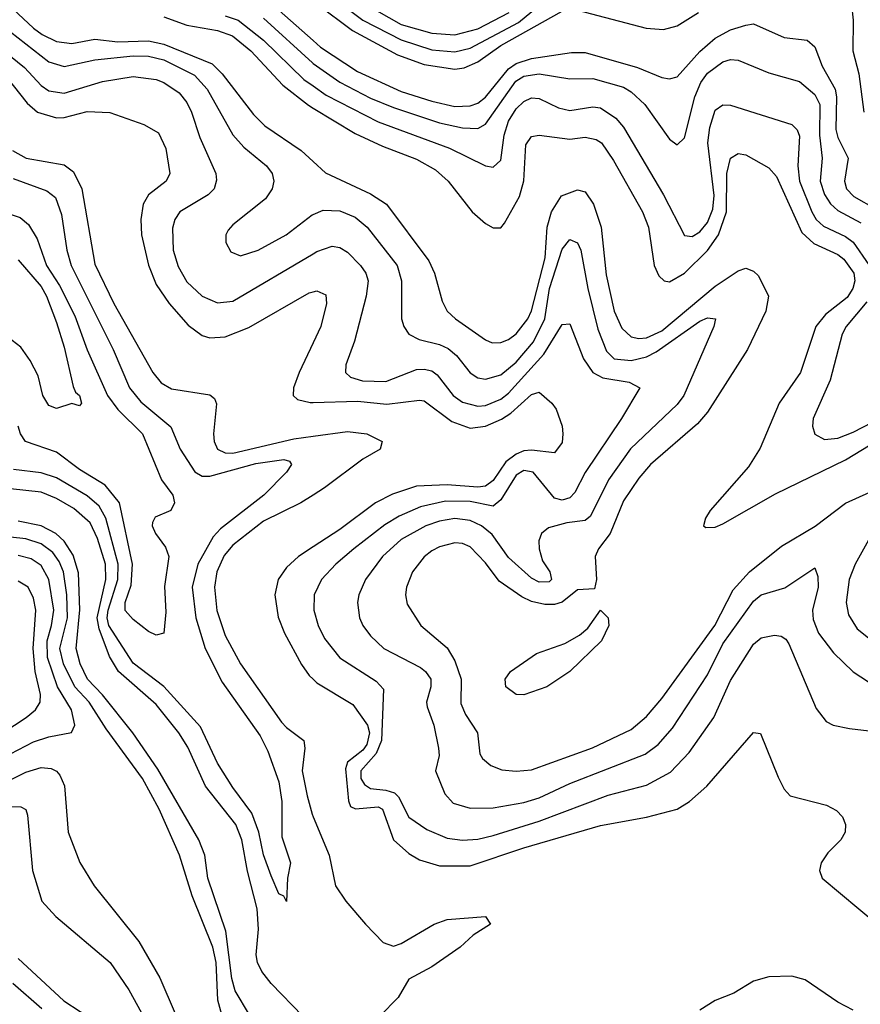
# Model space of a CAD drawing. Header units: inches. Extents: x 990535 to 1117859, y 769386 to 892122.
# Tile 510 of 656: x 1059234 to 1061429, y 824441 to 827011. Entities that reach past the tile are written whole.
import ezdxf

# ---------------------------------------------------------------- set-up
doc = ezdxf.new("R2010")
doc.units = ezdxf.units.IN
doc.header["$MEASUREMENT"] = 0
doc.layers.add('B0852', color=7, linetype='Continuous')
doc.layers.add('B0862', color=7, linetype='Continuous')

msp = doc.modelspace()

# ---------------------------------------------------------------- linework, layer by layer
at = {"layer": 'B0852', "color": 5}
for points, elevation in [([(1059176.6, 827076.6), (1059269.5, 826989.5), (1059292.4, 826972.4), (1059330, 826954.1), (1059370, 826949), (1059430, 826960.3), (1059490, 826953.8), (1059570, 826956.5), (1059610, 826947.2), (1059736.2, 826896.2), (1059762.9, 826870), (1059844.1, 826764.1), (1059874.2, 826734.2), (1059968.3, 826670), (1060000, 826641.1)], 2680), ([(1059881.6, 827061.6), (1060000, 826956.6)], 2780), ([(1059610, 827019.2), (1059670, 826997.4), (1059750, 826983.3), (1059789.2, 826969.2), (1059836.9, 826930), (1059920.8, 826840.8), (1059988, 826788), (1060000, 826780.7)], 2720), ([(1059770, 827021.4), (1059804.1, 827010), (1059870, 826958.1), (1059975.6, 826855.6), (1060000, 826838.5)], 2740), ([(1059870, 827015.1), (1059998.3, 826898.3), (1060000, 826897.2)], 2760), ([(1059210, 826979.6), (1059310, 826900.9), (1059350, 826889.4), (1059430, 826906.2), (1059530, 826917.3), (1059570, 826916.3), (1059610, 826906.6), (1059690, 826866.3), (1059723.1, 826830), (1059790.4, 826710.4), (1059818.7, 826678.7), (1059877.8, 826630), (1059893, 826610), (1059897.6, 826590), (1059893.4, 826570), (1059876, 826544), (1059790, 826475.7), (1059778.4, 826461.6), (1059771.8, 826450), (1059771.8, 826430), (1059785, 826405), (1059810, 826395), (1059856.4, 826410), (1059929.8, 826450), (1059997.8, 826502.2), (1060000, 826503)], 2660), ([(1059210, 826916.4), (1059246.7, 826886.7), (1059290, 826839.2), (1059310, 826825.7), (1059350, 826819.2), (1059449.7, 826850), (1059530, 826863), (1059590, 826855.3), (1059610, 826847.7), (1059650, 826820.4), (1059670, 826795.3), (1059682.2, 826770), (1059703.9, 826703.9), (1059745.8, 826610), (1059748, 826592), (1059741.9, 826570), (1059726.1, 826553.9), (1059652.1, 826510), (1059638.9, 826490), (1059633, 826467), (1059634.2, 826410), (1059647.3, 826367.3), (1059670, 826326.8), (1059710, 826289.6), (1059750, 826272.4), (1059790, 826276.4), (1060000, 826400.5)], 2640), ([(1059200.6, 826860.6), (1059253.1, 826793.1), (1059280.1, 826770), (1059330, 826755.3), (1059350, 826755.8), (1059410, 826772), (1059469.2, 826769.2), (1059557.9, 826737.9), (1059596, 826716), (1059615.3, 826675.3), (1059625.8, 826610), (1059616.6, 826590), (1059570, 826554.5), (1059556.4, 826530), (1059549.7, 826490), (1059551.7, 826450), (1059570.1, 826370.1), (1059590, 826319.8), (1059624.3, 826270), (1059673.7, 826213.7), (1059710, 826186.5), (1059730, 826180.9), (1059770, 826183.3), (1059832.4, 826207.6), (1059990, 826298), (1060000, 826300.7)], 2620), ([(1059215.1, 826670), (1059251.1, 826650), (1059350, 826632.7), (1059374.2, 826614.2), (1059396.3, 826570), (1059430, 826372.7), (1059479.5, 826270), (1059581.6, 826090), (1059603.2, 826063.2), (1059630, 826047.4), (1059730, 826032.3), (1059742.1, 826022.1), (1059748.1, 826008.1), (1059740.1, 825930), (1059741.7, 825910), (1059750.2, 825890), (1059770, 825880.6), (1059790, 825879.8), (1059950, 825917.2), (1060000, 825924)], 2580), ([(1059216.6, 826596.6), (1059304.3, 826564.3), (1059327.2, 826547.2), (1059343.2, 826503.2), (1059357, 826410), (1059368.5, 826370), (1059477.6, 826150), (1059520.9, 826050), (1059550, 826013.3), (1059628.3, 825948.3), (1059653.1, 825890), (1059690.7, 825830.7), (1059710, 825819.7), (1059730, 825819.9), (1059850, 825852.7), (1059923.5, 825863.5), (1059938.5, 825858.5), (1059943.9, 825850), (1059930, 825829.8), (1059871.6, 825770), (1059758.2, 825681.8), (1059739.1, 825660.9), (1059698.5, 825590), (1059683.8, 825530), (1059693.3, 825450), (1059718, 825370), (1059762.2, 825282.2), (1059861.6, 825141.6), (1059881.4, 825101.4), (1059910, 825021.7), (1059918.5, 824970), (1059918.5, 824878.5), (1059940.9, 824810), (1059933.4, 824770), (1059930, 824709.2), (1059923.3, 824723.3), (1059910, 824729.6), (1059890, 824776.3), (1059870, 824831.3), (1059857.8, 824890), (1059840.3, 824940.3), (1059790, 825006.5), (1059750, 825070.6), (1059705.5, 825165.5), (1059610, 825270.7), (1059530, 825331.8), (1059466.7, 825430), (1059462.2, 825450), (1059464.4, 825470), (1059489.8, 825550), (1059490.5, 825590), (1059458.6, 825710), (1059441.4, 825741.4), (1059410, 825768.5), (1059330, 825815.2), (1059290, 825828.3), (1059217.4, 825837.4)], 2560), ([(1059150, 826522.8), (1059235.3, 826495.3), (1059257.1, 826477.1), (1059279.4, 826439.4), (1059304.2, 826370), (1059337.6, 826317.6), (1059378.1, 826238.1), (1059410, 826149.4), (1059463.3, 826030), (1059490, 825993.3), (1059554.5, 825930), (1059604, 825810), (1059633.6, 825770), (1059638.3, 825750), (1059628.5, 825730), (1059587.2, 825712.8), (1059580.9, 825699.1), (1059579.6, 825690), (1059588, 825670), (1059614.6, 825634.6), (1059622.9, 825610), (1059611.8, 825531.8), (1059615.5, 825464.5), (1059610.4, 825410), (1059590, 825404.5), (1059570, 825414), (1059530, 825445.7), (1059509.1, 825469.1), (1059508.9, 825490), (1059524.9, 825535.1), (1059528.4, 825590), (1059494.6, 825750), (1059456.6, 825796.6), (1059390, 825837.1), (1059330, 825882.3), (1059249.4, 825910), (1059236, 825930), (1059229.7, 825950)], 2540), ([(1059230, 826384.2), (1059290, 826314.6), (1059304.1, 826290), (1059330, 826220.8), (1059350, 826156), (1059373.4, 826053.4), (1059379.3, 826039.3), (1059390, 826030.4), (1059394.9, 826010), (1059390, 826003.7), (1059370, 826009.5), (1059330, 825996.3), (1059310, 826003.9), (1059294.6, 826030), (1059281.9, 826081.9), (1059261.4, 826121.4), (1059236.6, 826156.6), (1059191.4, 826191.4)], 2520), ([(1060000, 826167.8), (1059963.4, 826090), (1059949.1, 826050), (1059948.2, 826030), (1059959.4, 826019.4), (1059992.2, 826012.2), (1060000, 826012.4)], 2620), ([(1059972.7, 824410), (1059890, 824495.4), (1059866.2, 824526.2), (1059855, 824550), (1059851.1, 824570), (1059857.4, 824637.4), (1059853.8, 824690), (1059828.3, 824788.3), (1059813.6, 824870), (1059798.1, 824910), (1059718.9, 825010), (1059672.4, 825112.4), (1059649.3, 825150), (1059590, 825223.7), (1059491.9, 825310), (1059468.5, 825348.5), (1059441.4, 825421.4), (1059436.5, 825450), (1059458.9, 825550), (1059457.5, 825590), (1059437.3, 825657.3), (1059417.8, 825697.8), (1059375.4, 825735.4), (1059330, 825761.3), (1059290, 825777.5), (1059210, 825786.2)], 2580), ([(1060000, 825770.2), (1059968.1, 825750), (1059870, 825702.6), (1059790, 825639.3), (1059767.7, 825612.3), (1059748.2, 825570), (1059742.7, 825530), (1059748.8, 825468.8), (1059770, 825403.7), (1059810, 825329.5), (1059917.6, 825177.6), (1059930, 825163.3), (1059975.4, 825130), (1059978.3, 825110), (1059971.7, 825050), (1059984.7, 824984.7), (1059997.3, 824937.3), (1060000, 824930.7)], 2580), ([(1059833.8, 824413.8), (1059796.4, 824476.4), (1059787.9, 824507.9), (1059772.1, 824632.1), (1059724.9, 824770), (1059717.4, 824830), (1059701.7, 824870), (1059594.8, 825054.8), (1059529, 825150), (1059450, 825249), (1059410.7, 825290), (1059391.5, 825330), (1059380.9, 825370), (1059390.5, 825470.5), (1059387.6, 825567.6), (1059373.6, 825613.6), (1059350.1, 825650.1), (1059328, 825670), (1059289.6, 825689.6), (1059230, 825702.2)], 2620), ([(1059764.1, 824404.1), (1059751.4, 824451.4), (1059746.8, 824550), (1059738.1, 824590), (1059684.2, 824724.2), (1059651, 824830), (1059597.8, 824950), (1059554.1, 825030), (1059460, 825160), (1059415.3, 825230), (1059377.5, 825270), (1059348.4, 825330), (1059338.3, 825370), (1059358.4, 825450), (1059356.6, 825510), (1059347.8, 825570), (1059336.9, 825596.9), (1059320.2, 825620.2), (1059290, 825643.4), (1059250, 825656.3), (1059210, 825660.7)], 2640), ([(1060000, 825634.9), (1059961.4, 825610), (1059930, 825581.2), (1059909.1, 825550), (1059899.6, 825510), (1059908.3, 825451.7), (1059925.3, 825410), (1059970, 825327.9), (1059990, 825299.2), (1060000, 825289.8)], 2620), ([(1059190, 825084.7), (1059270, 825126.4), (1059310, 825139.5), (1059369.2, 825150.8), (1059377.8, 825170), (1059369.5, 825210), (1059332.2, 825270), (1059306.1, 825346.1), (1059305.2, 825390), (1059317.1, 825430), (1059322.7, 825470), (1059310, 825550), (1059290, 825586.2), (1059263.8, 825603.8), (1059230, 825612.7)], 2660), ([(1059190.2, 825149.8), (1059250.5, 825190), (1059275.3, 825210), (1059287.4, 825230), (1059288.3, 825250), (1059274.4, 825310), (1059269.1, 825370), (1059275.8, 825470), (1059270, 825501), (1059256, 825530), (1059230, 825545.3)], 2680), ([(1059070, 824956.4), (1059250, 825046.8), (1059290, 825059.1), (1059316.4, 825056.4), (1059329.7, 825049.7), (1059338.7, 825038.7), (1059351, 825011), (1059360.7, 824890), (1059391.1, 824811.1), (1059428.4, 824750), (1059545.2, 824605.2), (1059599.4, 824510), (1059676.8, 824330)], 2640), ([(1059210, 824956.9), (1059236.8, 824956.8), (1059249.5, 824949.5), (1059254.5, 824934.5), (1059267.7, 824790), (1059292, 824710), (1059327.9, 824670), (1059470, 824550.1), (1059519.1, 824479.1), (1059561.2, 824401.2)], 2620), ([(1059230, 824560.8), (1059348.9, 824450), (1059434, 824394)], 2580), ([(1059215.9, 824495.9), (1059291.3, 824430)], 2560)]:
    msp.add_lwpolyline(points, dxfattribs=dict(at, elevation=elevation))
at = {"layer": 'B0862', "color": 5}
for points, elevation in [([(1060050.2, 827070.2), (1060130, 827010.3), (1060230, 826959), (1060310, 826932.9), (1060370, 826927.3), (1060410, 826936.6), (1060536, 827004), (1060630, 827082)], 2840), ([(1060010, 827052.7), (1060102.7, 826982.7), (1060219.9, 826919.9), (1060290, 826894.1), (1060370, 826881.9), (1060394.3, 826885.7), (1060430, 826901.5), (1060490, 826943.6), (1060650, 827033.3)], 2820), ([(1060133.5, 827053.5), (1060230, 826999.1), (1060310, 826976.3), (1060370, 826971.8), (1060430, 826987.7), (1060512.2, 827030)], 2860), ([(1061405.9, 827050), (1061410.3, 827010.3), (1061409, 826930), (1061424.7, 826870), (1061438, 826770)], 2820), ([(1060690, 827036.3), (1060869.6, 826989.6), (1060914.5, 826985.5), (1060950, 826995.2), (1061005.7, 827030)], 2820), ([(1060000, 826956.6), (1060019.4, 826939.4), (1060115.9, 826875.9), (1060230, 826823.9), (1060310, 826798.5), (1060370, 826784.9), (1060410, 826786.1), (1060430, 826793.7), (1060450, 826809.4), (1060510, 826883.1), (1060530, 826896.6), (1060570, 826910), (1060674.7, 826925.3), (1060710, 826926.1), (1060846.5, 826886.5), (1060910, 826860.5), (1060930, 826856.6), (1060950, 826862.2), (1061010, 826927.9), (1061050, 826963.2), (1061090, 826984.8), (1061130, 826996.7), (1061150, 827000.4), (1061230, 826964.8), (1061290, 826957.5), (1061310, 826940.6), (1061328.8, 826890), (1061362.6, 826830), (1061366.1, 826810), (1061364.4, 826724.4), (1061370, 826704.1), (1061397, 826650), (1061387, 826590), (1061392.9, 826570), (1061411.6, 826550), (1061470, 826516.6)], 2780), ([(1060000, 826897.2), (1060070, 826847.9), (1060150, 826806.2), (1060210, 826781.8), (1060330, 826741.8), (1060390, 826729.4), (1060430, 826727.4), (1060450, 826738.2), (1060529, 826851), (1060550, 826864.1), (1060590, 826870), (1060670, 826857.2), (1060730, 826858.2), (1060810, 826835.4), (1060830, 826823.1), (1060866, 826790), (1060930, 826699.2), (1060950, 826684.9), (1060970, 826703.1), (1060996.8, 826810), (1061012.4, 826847.6), (1061030, 826872.1), (1061070, 826901.3), (1061090, 826907.7), (1061110, 826905.5), (1061190, 826872.2), (1061270, 826850.1), (1061310, 826816.1), (1061323.2, 826790), (1061321.9, 826710), (1061329.4, 826650), (1061323.9, 826590), (1061335.3, 826555.3), (1061351, 826531), (1061370, 826513.5), (1061430, 826480.7)], 2760), ([(1060000, 826838.5), (1060034.4, 826814.4), (1060170, 826744.4), (1060355.9, 826675.9), (1060450, 826630.1), (1060470, 826626), (1060490, 826644.6), (1060498.8, 826710), (1060510, 826746.8), (1060530, 826778.4), (1060550, 826798), (1060570, 826807), (1060590, 826805.7), (1060640.9, 826780.9), (1060670, 826774), (1060730, 826784.2), (1060750, 826781.1), (1060790, 826754.3), (1060810.6, 826730.6), (1060914.4, 826554.4), (1060970, 826447.7), (1060990, 826445.1), (1061010, 826457.4), (1061030, 826481.6), (1061043.6, 826516.4), (1061047.4, 826552.6), (1061030.8, 826690), (1061035.5, 826730), (1061050, 826775.3), (1061070, 826789.5), (1061090, 826788), (1061250, 826738.1), (1061263.9, 826723.9), (1061270, 826707.3), (1061265.3, 826630), (1061269.6, 826590), (1061301.6, 826510), (1061313.7, 826490), (1061332.3, 826472.3), (1061390, 826445.4), (1061410.2, 826430.2), (1061451, 826371)], 2740), ([(1060000, 826780.7), (1060110, 826714.5), (1060181.2, 826681.2), (1060270, 826647.6), (1060319.2, 826619.2), (1060352.3, 826590), (1060415.1, 826510), (1060450, 826479), (1060470, 826467.6), (1060490, 826468.1), (1060500, 826480), (1060538.5, 826550), (1060549.7, 826590.3), (1060555.4, 826684.6), (1060570, 826706.7), (1060590, 826710.1), (1060670, 826699.5), (1060710, 826704.7), (1060738.8, 826698.8), (1060752.9, 826690), (1060784.1, 826644.1), (1060860.1, 826510), (1060875.4, 826470), (1060890.5, 826370), (1060902.3, 826342.3), (1060916.4, 826330), (1060930, 826327.4), (1060970, 826349.5), (1061030, 826408.4), (1061058.7, 826450), (1061078.8, 826510), (1061080.1, 826610), (1061090, 826650.2), (1061110, 826662), (1061130, 826658.7), (1061190, 826625), (1061210, 826602), (1061276.1, 826456.1), (1061307.3, 826427.3), (1061370, 826398.4), (1061385.9, 826385.9), (1061411.9, 826350), (1061414.4, 826330), (1061409.2, 826310), (1061393.9, 826286.1), (1061338.1, 826241.9), (1061312.7, 826210), (1061272.6, 826090), (1061216.6, 826010), (1061167.5, 825892.5), (1061136.4, 825843.6), (1061037, 825730), (1061024.4, 825710), (1061018.8, 825690), (1061025.3, 825685.3), (1061050, 825686.7), (1061070, 825694.9), (1061206.8, 825773.2), (1061390, 825862.2), (1061494.3, 825925.7)], 2720), ([(1060000, 826641.1), (1060031.9, 826611.9), (1060150, 826556.9), (1060191.8, 826530), (1060302.1, 826382.1), (1060316.8, 826350), (1060336.7, 826276.7), (1060350.1, 826250), (1060371.6, 826230), (1060450, 826175.5), (1060467.8, 826167.8), (1060490, 826168.3), (1060510, 826176.2), (1060530, 826191), (1060560.4, 826230), (1060570, 826251), (1060605.6, 826390), (1060610.6, 826470), (1060622.2, 826510), (1060648.8, 826551.2), (1060690, 826567.4), (1060710, 826561.8), (1060731.9, 826530), (1060752.4, 826470), (1060765.3, 826345.3), (1060786, 826250), (1060806.1, 826206.1), (1060830, 826183.7), (1060850, 826178.8), (1060870, 826180.6), (1060910, 826198.7), (1061050, 826315.7), (1061110, 826355.9), (1061130, 826362.3), (1061150, 826354.6), (1061162.9, 826342.9), (1061189.3, 826290), (1061181.8, 826250), (1061133.7, 826150), (1061030, 825986.6), (1061003.8, 825956.2), (1060880.6, 825850), (1060850, 825814.3), (1060810, 825755.5), (1060775.4, 825670), (1060744.9, 825630), (1060736.7, 825610), (1060739.9, 825550), (1060734.2, 825525.8), (1060690, 825522.8), (1060650, 825490.7), (1060630, 825484.7), (1060605, 825485), (1060570, 825492.8), (1060544.6, 825504.6), (1060485.4, 825545.4), (1060450, 825593.1), (1060410, 825634.8), (1060390, 825643.9), (1060370, 825646), (1060330, 825635.5), (1060310, 825624.7), (1060290, 825609.1), (1060259.8, 825570), (1060243.5, 825530), (1060240.9, 825510), (1060245.2, 825485.2), (1060281.3, 825430), (1060350, 825371.4), (1060370, 825337.5), (1060386.2, 825290), (1060386, 825226), (1060397.5, 825197.5), (1060428.8, 825150), (1060435.2, 825095.2), (1060442.4, 825082.4), (1060464.2, 825064.2), (1060493, 825053), (1060530, 825049.6), (1060570, 825053.1), (1060729.7, 825110.3), (1060830, 825158.2), (1060870, 825192.3), (1060910, 825239.5), (1061048.4, 825430), (1061097, 825523), (1061139.3, 825570), (1061222.8, 825637.2), (1061310.8, 825689.2), (1061390, 825749.4), (1061534.8, 825814.8)], 2680), ([(1060000, 826503), (1060026.3, 826513.7), (1060070, 826512.2), (1060110, 826496.1), (1060140.7, 826470), (1060219.6, 826370), (1060231, 826330), (1060230.6, 826230.6), (1060236.8, 826210), (1060250, 826190.2), (1060276.5, 826176.5), (1060330, 826163.8), (1060352.7, 826152.7), (1060374.5, 826134.5), (1060410, 826089), (1060430, 826076.4), (1060450, 826073.1), (1060490, 826084.6), (1060530, 826117.2), (1060575.3, 826170), (1060604.6, 826230), (1060617.1, 826310), (1060650, 826412.3), (1060670, 826437.8), (1060690, 826429.1), (1060699.3, 826410), (1060716.9, 826310), (1060743, 826203), (1060765.7, 826145.7), (1060786.1, 826126.1), (1060830, 826121.8), (1060870, 826131.2), (1060895.7, 826144.3), (1061010, 826223.9), (1061030, 826233.3), (1061050.1, 826230.1), (1061045.9, 826210), (1060967.9, 826030), (1060950, 826006.4), (1060828.6, 825891.4), (1060771.1, 825810), (1060724.5, 825715.5), (1060710, 825703.6), (1060662.3, 825697.7), (1060614.9, 825685.1), (1060595.9, 825670), (1060589.4, 825650.6), (1060590.1, 825630), (1060598.8, 825598.8), (1060617.7, 825570), (1060622.4, 825550), (1060615.9, 825544.1), (1060590, 825543), (1060570, 825553.5), (1060510, 825607.2), (1060467, 825667), (1060439.7, 825690), (1060410, 825704.2), (1060370, 825709.2), (1060330, 825702.5), (1060294.4, 825690), (1060230, 825654), (1060181.2, 825610), (1060136.3, 825550), (1060119.6, 825510), (1060116, 825490), (1060121.1, 825450), (1060130.1, 825430), (1060150, 825402.5), (1060184.6, 825370), (1060279.9, 825319.9), (1060293.3, 825310), (1060307.5, 825290), (1060307.5, 825270), (1060296, 825230), (1060297.4, 825217.4), (1060314.8, 825170), (1060326.9, 825110), (1060328.9, 825090), (1060319.6, 825050), (1060343.5, 824990), (1060365.9, 824965.9), (1060410, 824953.2), (1060470, 824954), (1060550, 824968.1), (1060590, 824979.6), (1060670, 825017), (1060866.5, 825093.5), (1060900.7, 825119.3), (1060938.5, 825161.5), (1061030, 825301.2), (1061070, 825382), (1061150, 825493.5), (1061170, 825510.1), (1061231.7, 825528.3), (1061310, 825580.5), (1061317.9, 825557.9), (1061318.5, 825530), (1061303.9, 825470), (1061305.1, 825445.1), (1061319, 825410), (1061358.4, 825358.4), (1061410, 825308.7), (1061450, 825282.8)], 2660), ([(1060000, 826400.5), (1060010, 826406.4), (1060050, 826420.1), (1060070, 826416.9), (1060090, 826404.7), (1060124, 826370), (1060137.2, 826350), (1060143.3, 826330), (1060138.6, 826290), (1060107.9, 826172.1), (1060085.5, 826110), (1060084.3, 826090), (1060097.8, 826077.8), (1060128.6, 826068.6), (1060190, 826066.9), (1060270, 826097.7), (1060290, 826099.2), (1060310, 826094.5), (1060323.9, 826083.9), (1060365.7, 826030), (1060390, 826012.7), (1060430, 826002.1), (1060450, 826004.4), (1060490, 826020.8), (1060510, 826036.2), (1060602.1, 826137.9), (1060650, 826215.9), (1060670, 826217.7), (1060705.9, 826125.9), (1060730.3, 826090.3), (1060756.7, 826076.7), (1060824.9, 826064.9), (1060853.1, 826050), (1060805.1, 825970), (1060710.5, 825829.5), (1060683.3, 825776.7), (1060670, 825762.8), (1060650, 825757), (1060630, 825762.1), (1060574.6, 825830), (1060550, 825834.8), (1060530, 825822.1), (1060490, 825757.5), (1060470, 825741.2), (1060410, 825753.3), (1060345.8, 825754.2), (1060280.2, 825739.8), (1060225, 825715), (1060187.5, 825692.5), (1060105.9, 825630), (1060059.3, 825590), (1060021.5, 825550), (1060002.9, 825510), (1060001.5, 825470), (1060012.7, 825430), (1060030, 825395.9), (1060070, 825345.6), (1060164.9, 825284.9), (1060183.3, 825263.3), (1060178.9, 825130), (1060164.7, 825095.3), (1060124.3, 825050), (1060124.1, 825030), (1060134.3, 825014.3), (1060150, 825004), (1060190, 825000.2), (1060212.7, 824992.7), (1060222.6, 824982.6), (1060249.8, 824929.8), (1060297, 824897), (1060350, 824874.5), (1060390, 824869), (1060430, 824871.8), (1060470, 824882), (1060590, 824919.2), (1060770, 824987.2), (1060870, 825012.9), (1060933.3, 825046.7), (1060982.1, 825097.9), (1061046.5, 825190), (1061090, 825286.2), (1061150, 825381.2), (1061170, 825397.8), (1061204.9, 825404.9), (1061221.8, 825401.8), (1061234.3, 825394.3), (1061242.1, 825382.1), (1061313.3, 825213.3), (1061339.1, 825179.1), (1061357.3, 825170), (1061400.8, 825160.8), (1061570, 825141.1)], 2640), ([(1060000, 826300.7), (1060010, 826303.5), (1060033, 826293), (1060034.5, 826270), (1060019.9, 826210), (1060000, 826167.8)], 2620), ([(1061445.5, 826274.5), (1061391.7, 826210), (1061381.3, 826190), (1061349.7, 826070.3), (1061305.9, 825970), (1061304.2, 825950), (1061310, 825929), (1061335.3, 825915.3), (1061370, 825918.9), (1061410, 825934.5), (1061485.9, 825974.1)], 2740), ([(1060000, 826012.4), (1060115.5, 826015.5), (1060192.6, 826007.4), (1060278, 826018), (1060290, 826015.9), (1060362.1, 825962.1), (1060410, 825945.1), (1060450, 825950.3), (1060491.5, 825968.5), (1060516.2, 825983.8), (1060570, 826033), (1060590, 826038.8), (1060623.6, 826010), (1060634.6, 825994.6), (1060650.1, 825950.1), (1060651.9, 825930), (1060650, 825907.8), (1060630, 825880.9), (1060570, 825887.5), (1060550, 825885.4), (1060530, 825877.1), (1060503.3, 825856.7), (1060470, 825808.7), (1060450, 825793.7), (1060430, 825791), (1060350, 825796.9), (1060270, 825793.5), (1060207, 825773), (1060162.7, 825750), (1060070, 825680.1), (1060000, 825634.9)], 2620), ([(1060000, 825924), (1060090, 825936.3), (1060140.2, 825930), (1060180.2, 825910), (1060174.9, 825890), (1060130, 825863.9), (1060030, 825789.3), (1060000, 825770.2)], 2580), ([(1061450, 825652.2), (1061415.4, 825590), (1061399.9, 825550), (1061391.9, 825490), (1061397.7, 825457.7), (1061420.8, 825420.8), (1061453.9, 825393.9)], 2680), ([(1060000, 825289.8), (1060010, 825280.4), (1060104, 825224), (1060142.3, 825170), (1060147.2, 825150), (1060140.6, 825119.4), (1060130, 825104.2), (1060090, 825073.4), (1060084.1, 825055.9), (1060091.9, 824971.9), (1060097.5, 824957.5), (1060111, 824951), (1060170, 824956.8), (1060181, 824950), (1060210, 824870.1), (1060250, 824834.7), (1060277.7, 824817.7), (1060330, 824802.2), (1060410, 824802.1), (1060550, 824849.5), (1060750, 824907.6), (1060870.7, 824929.3), (1060950, 824950.1), (1060982.9, 824970), (1061028.2, 825010), (1061150, 825150.4), (1061168.2, 825148.2), (1061214.1, 825034.1), (1061230, 825002.7), (1061245.5, 824985.5), (1061340.7, 824960.7), (1061366.7, 824946.7), (1061382.4, 824930), (1061390.3, 824910), (1061388.8, 824890), (1061377.4, 824870), (1061343.8, 824836.2), (1061326.5, 824810), (1061322, 824790), (1061329.2, 824770), (1061473, 824650)], 2620), ([(1060000, 824930.7), (1060041.8, 824830), (1060058.7, 824750), (1060085.6, 824710), (1060137.1, 824650), (1060182.5, 824602.5), (1060210, 824592.5), (1060230, 824599.4), (1060316.1, 824650), (1060350, 824662.7), (1060450.2, 824670.2), (1060463, 824650), (1060418.2, 824621.8), (1060384, 824590), (1060310, 824539.1), (1060250, 824506.6), (1060221.7, 824458.3), (1060174.3, 824410)], 2580), ([(1061410, 824425.7), (1061370, 824446.1), (1061284.5, 824504.5), (1061250, 824514.1), (1061190, 824512.4), (1061150, 824501.6), (1061098.8, 824470), (1061049.4, 824450.6), (1061010, 824425.4)], 2620)]:
    msp.add_lwpolyline(points, dxfattribs=dict(at, elevation=elevation))
at = {"layer": 'B0862', "color": 5, "elevation": 2680}
msp.add_lwpolyline([(1060550, 825248.5), (1060529.8, 825249.8), (1060502.7, 825270), (1060501, 825290), (1060515.3, 825310), (1060583.2, 825356.8), (1060657.2, 825382.8), (1060695, 825405), (1060716.9, 825423.1), (1060750, 825469.5), (1060770, 825450.1), (1060771.7, 825430), (1060752.9, 825390), (1060670.4, 825309.6), (1060610.3, 825269.7)], close=True, dxfattribs=at)

doc.saveas('drawing.dxf')
